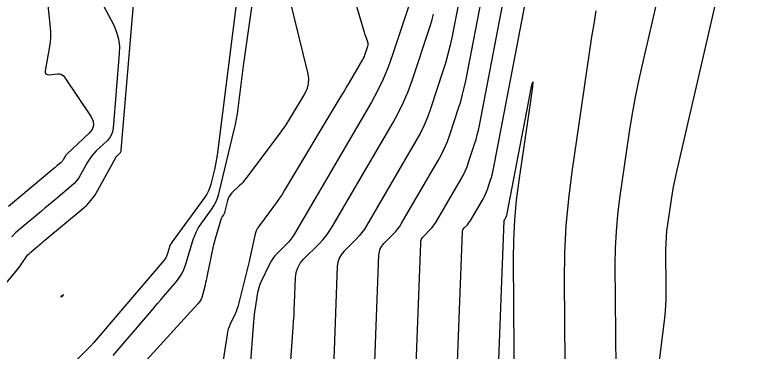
# Model space of a CAD drawing. Extents: x 1768942 to 1774819, y 723037 to 732099.
# Drawn here: x 1770861.78 to 1770901.51, y 724407.15 to 724425.13 of the extents above; entities that cross this region are included whole.
import ezdxf

# ---------------------------------------------------------------- set-up
doc = ezdxf.new("R2010")
doc.units = 0
doc.layers.add('R_Contours', color=7, linetype='Continuous')

msp = doc.modelspace()

# ---------------------------------------------------------------- linework, layer by layer
at = {"layer": 'R_Contours'}
for points in [[(1770901.562, 724434.855), (1770901.495, 724434.692), (1770901.428, 724434.528), (1770901.155, 724433.876), (1770901.091, 724433.712), (1770901.033, 724433.545), (1770900.983, 724433.377), (1770900.94, 724433.206), (1770897.107, 724416.593), (1770897.034, 724416.263), (1770896.968, 724415.931), (1770896.909, 724415.598), (1770896.856, 724415.263), (1770896.66, 724413.922), (1770896.617, 724413.587), (1770896.587, 724413.25), (1770896.57, 724412.913), (1770896.566, 724412.575), (1770896.58, 724410.474), (1770896.576, 724410.011), (1770896.556, 724409.55), (1770896.521, 724409.089), (1770896.471, 724408.629), (1770894.209, 724390.611)], [(1770897.335, 724431.27), (1770895.287, 724422.392), (1770895.095, 724421.518), (1770894.92, 724420.64), (1770894.763, 724419.759), (1770894.624, 724418.874), (1770894.104, 724415.329), (1770893.991, 724414.442), (1770893.912, 724413.552), (1770893.867, 724412.66), (1770893.856, 724411.766), (1770893.894, 724406.211)], [(1770885.051, 724396.349), (1770885.701, 724413.524), (1770885.708, 724413.584), (1770885.726, 724413.64), (1770885.755, 724413.691), (1770885.794, 724413.738), (1770885.971, 724413.915), (1770886.014, 724413.96), (1770886.053, 724414.008), (1770886.089, 724414.059), (1770886.122, 724414.111), (1770886.822, 724415.309), (1770886.886, 724415.426), (1770886.944, 724415.546), (1770886.996, 724415.669), (1770887.041, 724415.794), (1770887.209, 724416.303), (1770887.249, 724416.43), (1770887.285, 724416.559), (1770887.316, 724416.689), (1770887.344, 724416.819), (1770889.72, 724429.176)], [(1770879.136, 724428.67), (1770880.449, 724424.206), (1770880.469, 724424.141), (1770880.49, 724424.077), (1770880.511, 724424.013), (1770880.534, 724423.949), (1770880.626, 724423.696), (1770880.644, 724423.632), (1770880.651, 724423.568), (1770880.646, 724423.504), (1770880.63, 724423.44), (1770880.506, 724423.065), (1770880.476, 724422.982), (1770880.442, 724422.9), (1770880.404, 724422.821), (1770880.361, 724422.744), (1770879.646, 724421.519), (1770879.512, 724421.289), (1770879.377, 724421.06), (1770879.241, 724420.832), (1770879.104, 724420.604), (1770876.2, 724415.763), (1770876.061, 724415.536), (1770875.915, 724415.313), (1770875.764, 724415.094), (1770875.607, 724414.879), (1770874.85, 724413.871), (1770874.757, 724413.732), (1770874.681, 724413.586), (1770874.622, 724413.432), (1770874.58, 724413.27), (1770874.443, 724412.61), (1770874.408, 724412.445), (1770874.372, 724412.28), (1770874.334, 724412.116), (1770874.295, 724411.952), (1770873.735, 724409.663), (1770873.697, 724409.523), (1770873.652, 724409.385), (1770873.6, 724409.25), (1770873.541, 724409.118), (1770873.291, 724408.594), (1770873.233, 724408.461), (1770873.186, 724408.325), (1770873.149, 724408.186), (1770873.122, 724408.044), (1770872.526, 724404.157)], [(1770883.016, 724400.895), (1770883.471, 724412.911), (1770883.485, 724413.027), (1770883.52, 724413.133), (1770883.574, 724413.231), (1770883.649, 724413.32), (1770883.987, 724413.658), (1770884.069, 724413.745), (1770884.144, 724413.837), (1770884.214, 724413.933), (1770884.277, 724414.034), (1770885.614, 724416.325), (1770885.737, 724416.548), (1770885.848, 724416.777), (1770885.947, 724417.012), (1770886.033, 724417.252), (1770886.355, 724418.224), (1770886.431, 724418.468), (1770886.499, 724418.714), (1770886.56, 724418.962), (1770886.612, 724419.212), (1770888.421, 724428.62)], [(1770859.243, 724408.323), (1770861.835, 724411.409), (1770861.905, 724411.495), (1770861.972, 724411.582), (1770862.037, 724411.671), (1770862.099, 724411.761), (1770862.344, 724412.128), (1770862.408, 724412.217), (1770862.478, 724412.301), (1770862.553, 724412.379), (1770862.635, 724412.453), (1770863.019, 724412.775), (1770863.111, 724412.853), (1770863.203, 724412.93), (1770863.295, 724413.007), (1770863.388, 724413.084), (1770865.374, 724414.736), (1770865.623, 724414.963), (1770865.847, 724415.211), (1770866.046, 724415.478), (1770866.221, 724415.767), (1770867.154, 724417.476), (1770867.177, 724417.515), (1770867.203, 724417.551), (1770867.231, 724417.585), (1770867.263, 724417.617), (1770867.394, 724417.741), (1770867.423, 724417.773), (1770867.445, 724417.81), (1770867.46, 724417.849), (1770867.467, 724417.892), (1770868.327, 724428.216)], [(1770875.968, 724428.015), (1770877.421, 724422.055), (1770877.467, 724421.744), (1770877.453, 724421.442), (1770877.377, 724421.149), (1770877.24, 724420.866), (1770876.572, 724419.751), (1770876.401, 724419.475), (1770876.223, 724419.203), (1770876.039, 724418.936), (1770875.847, 724418.673), (1770874.124, 724416.375), (1770874.043, 724416.272), (1770873.958, 724416.173), (1770873.869, 724416.077), (1770873.775, 724415.985), (1770873.379, 724415.61), (1770873.299, 724415.522), (1770873.233, 724415.426), (1770873.182, 724415.321), (1770873.146, 724415.207), (1770872.99, 724414.557), (1770872.982, 724414.528), (1770872.97, 724414.5), (1770872.956, 724414.473), (1770872.94, 724414.448), (1770872.867, 724414.349), (1770872.85, 724414.323), (1770872.835, 724414.297), (1770872.823, 724414.269), (1770872.813, 724414.24), (1770872.535, 724413.333), (1770872.487, 724413.171), (1770872.444, 724413.008), (1770872.404, 724412.845), (1770872.368, 724412.68), (1770872.066, 724411.219), (1770872.038, 724411.085), (1770872.008, 724410.951), (1770871.977, 724410.817), (1770871.945, 724410.683), (1770871.815, 724410.149), (1770871.775, 724410.02), (1770871.719, 724409.899), (1770871.649, 724409.785), (1770871.564, 724409.68), (1770868.64, 724406.476)], [(1770880.953, 724404.688), (1770881.241, 724412.299), (1770881.262, 724412.469), (1770881.313, 724412.626), (1770881.394, 724412.77), (1770881.504, 724412.902), (1770882.004, 724413.402), (1770882.124, 724413.53), (1770882.236, 724413.666), (1770882.338, 724413.808), (1770882.432, 724413.957), (1770884.407, 724417.34), (1770884.588, 724417.67), (1770884.752, 724418.009), (1770884.898, 724418.355), (1770885.025, 724418.71), (1770885.5, 724420.145), (1770885.613, 724420.505), (1770885.714, 724420.869), (1770885.803, 724421.235), (1770885.88, 724421.605), (1770887.123, 724428.064)], [(1770867.038, 724406.917), (1770869.075, 724409.302), (1770869.242, 724409.498), (1770869.409, 724409.694), (1770869.576, 724409.89), (1770869.744, 724410.086), (1770870.412, 724410.871), (1770870.567, 724411.073), (1770870.7, 724411.288), (1770870.809, 724411.516), (1770870.896, 724411.756), (1770871.313, 724413.118), (1770871.391, 724413.34), (1770871.487, 724413.553), (1770871.601, 724413.758), (1770871.732, 724413.953), (1770872.292, 724414.718), (1770872.421, 724414.914), (1770872.529, 724415.12), (1770872.616, 724415.336), (1770872.682, 724415.561), (1770873.504, 724418.99), (1770873.568, 724419.271), (1770873.623, 724419.553), (1770873.671, 724419.837), (1770873.711, 724420.122), (1770873.856, 724421.266), (1770873.893, 724421.552), (1770873.931, 724421.838), (1770873.969, 724422.123), (1770874.009, 724422.409), (1770874.746, 724427.67)], [(1770885.824, 724427.508), (1770885.149, 724423.997), (1770885.046, 724423.508), (1770884.928, 724423.023), (1770884.795, 724422.543), (1770884.646, 724422.066), (1770884.018, 724420.168), (1770883.849, 724419.698), (1770883.656, 724419.24), (1770883.44, 724418.792), (1770883.199, 724418.355), (1770880.587, 724413.88), (1770880.463, 724413.682), (1770880.327, 724413.494), (1770880.18, 724413.315), (1770880.02, 724413.145), (1770879.359, 724412.484), (1770879.214, 724412.31), (1770879.107, 724412.119), (1770879.039, 724411.911), (1770879.011, 724411.686), (1770878.841, 724407.201), (1770878.807, 724406.376)], [(1770863.427, 724426.67), (1770863.663, 724424.459), (1770863.682, 724424.202), (1770863.682, 724423.946), (1770863.665, 724423.691), (1770863.63, 724423.436), (1770863.404, 724422.14), (1770863.401, 724422.04), (1770863.432, 724421.972), (1770863.498, 724421.936), (1770863.597, 724421.931), (1770864.064, 724421.977), (1770864.174, 724421.975), (1770864.272, 724421.946), (1770864.356, 724421.889), (1770864.428, 724421.805), (1770865.849, 724419.675), (1770865.962, 724419.442), (1770865.983, 724419.22), (1770865.912, 724419.008), (1770865.75, 724418.807), (1770864.567, 724417.694), (1770864.535, 724417.661), (1770864.506, 724417.625), (1770864.479, 724417.588), (1770864.455, 724417.548), (1770864.366, 724417.385), (1770864.342, 724417.346), (1770864.315, 724417.309), (1770864.284, 724417.275), (1770864.25, 724417.244), (1770864.045, 724417.074), (1770863.999, 724417.035), (1770863.953, 724416.997), (1770863.907, 724416.958), (1770863.862, 724416.92), (1770861.444, 724414.888)], [(1770883.197, 724426.693), (1770881.971, 724422.989), (1770881.736, 724422.337), (1770881.469, 724421.7), (1770881.168, 724421.078), (1770880.835, 724420.471), (1770876.724, 724413.431), (1770876.63, 724413.281), (1770876.527, 724413.138), (1770876.415, 724413.003), (1770876.295, 724412.874), (1770875.793, 724412.372), (1770875.674, 724412.242), (1770875.567, 724412.103), (1770875.472, 724411.956), (1770875.39, 724411.801), (1770874.95, 724410.879), (1770874.877, 724410.71), (1770874.817, 724410.537), (1770874.77, 724410.361), (1770874.735, 724410.18), (1770874.623, 724409.45), (1770874.597, 724409.267), (1770874.574, 724409.084), (1770874.555, 724408.9), (1770874.539, 724408.716), (1770872.991, 724388.322)], [(1770873.718, 724426.559), (1770872.586, 724417.633), (1770872.558, 724417.438), (1770872.526, 724417.243), (1770872.488, 724417.049), (1770872.444, 724416.857), (1770872.26, 724416.088), (1770872.205, 724415.9), (1770872.132, 724415.72), (1770872.042, 724415.548), (1770871.934, 724415.384), (1770870.182, 724412.99), (1770870.131, 724412.914), (1770870.087, 724412.835), (1770870.05, 724412.753), (1770870.02, 724412.667), (1770869.912, 724412.317), (1770869.882, 724412.232), (1770869.843, 724412.151), (1770869.795, 724412.074), (1770869.74, 724412.002), (1770866.924, 724408.695), (1770866.826, 724408.579), (1770866.727, 724408.463), (1770866.629, 724408.348), (1770866.53, 724408.232), (1770865.998, 724407.609), (1770865.968, 724407.574), (1770865.937, 724407.54), (1770865.905, 724407.506), (1770865.873, 724407.473), (1770865.743, 724407.342), (1770865.71, 724407.309), (1770865.678, 724407.276), (1770865.645, 724407.244), (1770865.613, 724407.211), (1770864.367, 724405.946)], [(1770866.234, 724426.167), (1770867.062, 724424.571), (1770867.219, 724424.211), (1770867.321, 724423.839), (1770867.369, 724423.457), (1770867.363, 724423.065), (1770867.03, 724419.067), (1770866.998, 724418.878), (1770866.934, 724418.705), (1770866.838, 724418.547), (1770866.71, 724418.404), (1770866.13, 724417.857), (1770865.995, 724417.72), (1770865.872, 724417.574), (1770865.762, 724417.419), (1770865.663, 724417.254), (1770865.294, 724416.576), (1770865.194, 724416.412), (1770865.081, 724416.26), (1770864.953, 724416.119), (1770864.812, 724415.99), (1770863.961, 724415.282), (1770863.769, 724415.123), (1770863.578, 724414.963), (1770863.388, 724414.803), (1770863.197, 724414.643), (1770862.04, 724413.67), (1770861.819, 724413.471), (1770861.614, 724413.258)], [(1770875.216, 724388.106), (1770876.659, 724408.422), (1770876.681, 724408.745), (1770876.7, 724409.068), (1770876.716, 724409.391), (1770876.73, 724409.714), (1770876.781, 724411.073), (1770876.816, 724411.353), (1770876.9, 724411.612), (1770877.033, 724411.849), (1770877.214, 724412.066), (1770878.037, 724412.889), (1770878.235, 724413.1), (1770878.419, 724413.323), (1770878.587, 724413.557), (1770878.741, 724413.803), (1770881.992, 724419.37), (1770882.291, 724419.914), (1770882.56, 724420.471), (1770882.8, 724421.042), (1770883.01, 724421.625), (1770883.99, 724424.586), (1770884.081, 724424.879), (1770884.163, 724425.173)], [(1770892.842, 724425.354), (1770892.718, 724424.655), (1770892.607, 724423.952), (1770891.548, 724416.736), (1770891.364, 724415.297), (1770891.236, 724413.854), (1770891.163, 724412.407), (1770891.146, 724410.957), (1770891.222, 724399.944)], [(1770887.086, 724391.804), (1770887.931, 724414.137), (1770887.931, 724414.142), (1770887.933, 724414.147), (1770887.935, 724414.152), (1770887.939, 724414.156), (1770887.954, 724414.171), (1770887.958, 724414.175), (1770887.962, 724414.179), (1770887.965, 724414.184), (1770887.968, 724414.189), (1770888.029, 724414.294), (1770888.035, 724414.304), (1770888.04, 724414.315), (1770888.045, 724414.326), (1770888.049, 724414.337), (1770888.063, 724414.381), (1770888.067, 724414.393), (1770888.07, 724414.404), (1770888.073, 724414.415), (1770888.075, 724414.427), (1770889.25, 724420.536), (1770889.403, 724421.301), (1770889.469, 724421.554), (1770889.449, 724421.294), (1770889.341, 724420.52), (1770888.717, 724416.27), (1770888.583, 724415.217), (1770888.489, 724414.161), (1770888.436, 724413.102), (1770888.423, 724412.041), (1770888.556, 724392.66)]]:
    msp.add_lwpolyline(points, dxfattribs=at)
msp.add_lwpolyline([(1770864.314, 724410.13), (1770864.322, 724410.136), (1770864.33, 724410.141), (1770864.363, 724410.162), (1770864.368, 724410.165), (1770864.371, 724410.165), (1770864.371, 724410.162), (1770864.368, 724410.157), (1770864.346, 724410.123), (1770864.34, 724410.114), (1770864.334, 724410.106), (1770864.32, 724410.089), (1770864.316, 724410.085), (1770864.312, 724410.082), (1770864.308, 724410.078), (1770864.304, 724410.075), (1770864.259, 724410.047), (1770864.252, 724410.043), (1770864.249, 724410.043), (1770864.249, 724410.046), (1770864.253, 724410.053), (1770864.286, 724410.104), (1770864.289, 724410.108), (1770864.292, 724410.112), (1770864.296, 724410.115), (1770864.299, 724410.118)], close=True, dxfattribs=at)

doc.saveas('drawing.dxf')
